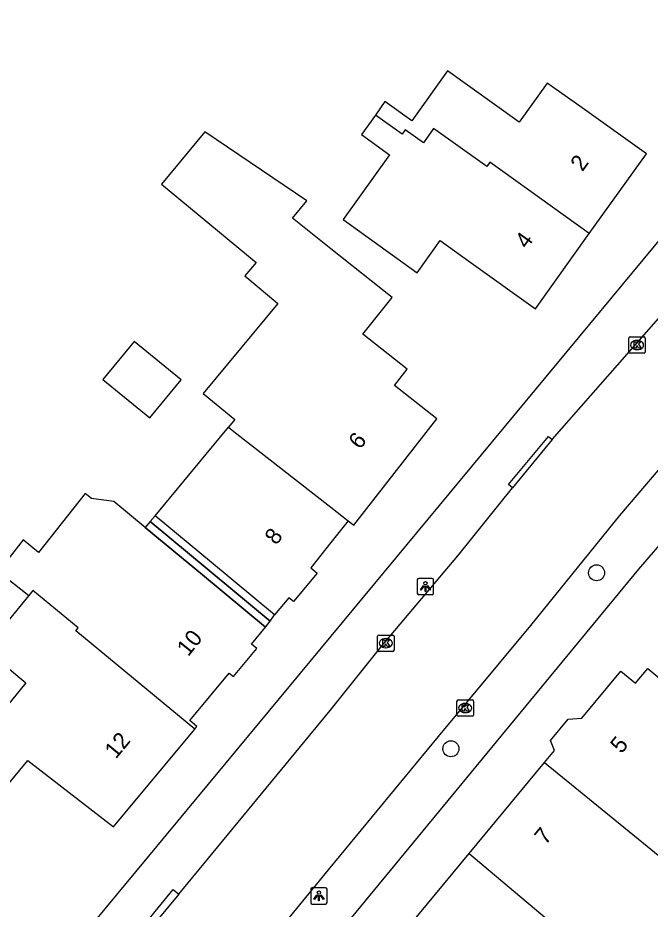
# Model space of a CAD drawing. Extents: x 161772 to 163123, y 383092 to 383917.
# Drawn here: x 162480.9 to 162519.5, y 383557.9 to 383612.4 of the extents above; entities that cross this region are included whole.
import ezdxf

# ---------------------------------------------------------------- set-up
doc = ezdxf.new("R2010")
doc.units = 0
for name, color, linetype in [('IMGEO_Boom', 7, 'Continuous'), ('IMGEO_Kolk', 7, 'Continuous'), ('IMGEO_Lichtpunt', 7, 'Continuous'), ('IMGEO_Pand', 7, 'Continuous'), ('IMGEO_Pand_nummerreeks', 7, 'Continuous'), ('IMGEO_Pand_overbouw', 7, 'Continuous'), ('IMGEO_Rijbaan_lokaal_open', 7, 'Continuous'), ('IMGEO_Voetpad_open', 7, 'Continuous')]:
    doc.layers.add(name, color=color, linetype=linetype)

msp = doc.modelspace()

# ---------------------------------------------------------------- linework, layer by layer
at = {"layer": 'IMGEO_Boom'}
for centre in [(162516.227, 383578.471), (162507.334, 383567.722)]:
    msp.add_circle(centre, 0.489, dxfattribs=at)
at = {"layer": 'IMGEO_Kolk'}
for p, q in [((162518.198, 383591.959), (162518.198, 383592.811)), ((162518.273, 383592.885), (162519.125, 383592.885)), ((162518.686, 383592.665), (162518.711, 383592.665)), ((162519.199, 383592.811), (162519.199, 383591.959)), ((162518.709, 383592.105), (162518.684, 383592.105)), ((162519.125, 383591.885), (162518.273, 383591.885)), ((162502.933, 383574.669), (162503.785, 383574.669)), ((162502.858, 383573.743), (162502.858, 383574.595)), ((162503.346, 383574.449), (162503.371, 383574.449)), ((162503.859, 383574.595), (162503.859, 383573.743)), ((162503.785, 383573.669), (162502.933, 383573.669)), ((162503.369, 383573.889), (162503.344, 383573.889)), ((162507.704, 383569.785), (162507.704, 383570.637)), ((162507.779, 383570.711), (162508.631, 383570.711)), ((162508.192, 383570.491), (162508.217, 383570.491)), ((162508.705, 383570.637), (162508.705, 383569.785)), ((162508.215, 383569.931), (162508.19, 383569.931)), ((162508.631, 383569.711), (162507.779, 383569.711))]:
    msp.add_line(p, q, dxfattribs=at)
for points in [[(162518.198, 383591.959), (162518.198, 383592.811)], [(162518.273, 383592.885), (162519.125, 383592.885)], [(162519.199, 383592.811), (162519.199, 383591.959)], [(162518.519, 383592.585), (162518.642, 383592.585), (162518.642, 383592.434), (162518.772, 383592.585), (162518.936, 383592.585), (162518.79, 383592.434), (162518.943, 383592.185), (162518.791, 383592.185), (162518.706, 383592.349), (162518.642, 383592.282), (162518.642, 383592.185), (162518.519, 383592.185), (162518.519, 383592.585)], [(162519.125, 383591.885), (162518.273, 383591.885)], [(162502.933, 383574.669), (162503.785, 383574.669)], [(162502.858, 383573.743), (162502.858, 383574.595)], [(162503.179, 383574.369), (162503.302, 383574.369), (162503.302, 383574.218), (162503.432, 383574.369), (162503.596, 383574.369), (162503.45, 383574.218), (162503.603, 383573.969), (162503.451, 383573.969), (162503.366, 383574.133), (162503.302, 383574.066), (162503.302, 383573.969), (162503.179, 383573.969), (162503.179, 383574.369)], [(162503.859, 383574.595), (162503.859, 383573.743)], [(162503.785, 383573.669), (162502.933, 383573.669)], [(162507.704, 383569.785), (162507.704, 383570.637)], [(162507.779, 383570.711), (162508.631, 383570.711)], [(162508.025, 383570.411), (162508.148, 383570.411), (162508.148, 383570.26), (162508.278, 383570.411), (162508.442, 383570.411), (162508.296, 383570.26), (162508.449, 383570.011), (162508.297, 383570.011), (162508.212, 383570.175), (162508.148, 383570.108), (162508.148, 383570.011), (162508.025, 383570.011), (162508.025, 383570.411)], [(162508.705, 383570.637), (162508.705, 383569.785)], [(162508.631, 383569.711), (162507.779, 383569.711)]]:
    msp.add_lwpolyline(points, dxfattribs=at)
for centre, start, end in [((162518.275, 383592.809), 91.552, 178.448), ((162518.275, 383592.809), 91.552, 178.448), ((162519.123, 383592.809), 1.552, 88.448), ((162519.123, 383592.809), 1.552, 88.448), ((162518.275, 383591.961), 181.552, 268.448), ((162518.275, 383591.961), 181.552, 268.448), ((162519.123, 383591.961), 271.552, 358.448), ((162519.123, 383591.961), 271.552, 358.448), ((162502.935, 383574.593), 91.552, 178.448), ((162502.935, 383574.593), 91.552, 178.448), ((162503.783, 383574.593), 1.552, 88.448), ((162503.783, 383574.593), 1.552, 88.448), ((162502.935, 383573.745), 181.552, 268.448), ((162502.935, 383573.745), 181.552, 268.448), ((162503.783, 383573.745), 271.552, 358.448), ((162503.783, 383573.745), 271.552, 358.448), ((162507.781, 383570.635), 91.552, 178.448), ((162507.781, 383570.635), 91.552, 178.448), ((162508.629, 383570.635), 1.552, 88.448), ((162508.629, 383570.635), 1.552, 88.448), ((162507.781, 383569.787), 181.552, 268.448), ((162507.781, 383569.787), 181.552, 268.448), ((162508.629, 383569.787), 271.552, 358.448), ((162508.629, 383569.787), 271.552, 358.448)]:
    msp.add_arc(centre, 0.0765, start, end, dxfattribs=at)
for centre, major_axis, ratio, start_param, end_param in [((162518.685, 383592.385), (-0.387, 0.002), 0.722429, 4.712389, 7.853982), ((162518.71, 383592.385), (-0.39, 0.002), 0.717154, 1.570796, 4.712389), ((162503.345, 383574.169), (-0.387, 0.002), 0.722429, 4.712389, 7.853982), ((162503.37, 383574.169), (-0.39, 0.002), 0.717154, 1.570796, 4.712389), ((162508.191, 383570.211), (-0.387, 0.002), 0.722429, 4.712389, 7.853982), ((162508.216, 383570.211), (-0.39, 0.002), 0.717154, 1.570796, 4.712389)]:
    msp.add_ellipse(centre, major_axis=major_axis, ratio=ratio, start_param=start_param, end_param=end_param, dxfattribs=at)
at = {"layer": 'IMGEO_Lichtpunt'}
for p, q in [((162505.281, 383578.037), (162505.281, 383577.23)), ((162505.281, 383578.037), (162505.281, 383577.23)), ((162506.183, 383578.132), (162505.375, 383578.132)), ((162506.183, 383578.132), (162505.375, 383578.132)), ((162506.277, 383577.23), (162506.277, 383578.037)), ((162506.277, 383577.23), (162506.277, 383578.037)), ((162505.375, 383577.136), (162506.183, 383577.136)), ((162505.375, 383577.136), (162506.183, 383577.136)), ((162498.773, 383559.137), (162498.773, 383558.33)), ((162498.773, 383559.137), (162498.773, 383558.33)), ((162499.675, 383559.232), (162498.867, 383559.232)), ((162499.675, 383559.232), (162498.867, 383559.232)), ((162499.769, 383558.33), (162499.769, 383559.137)), ((162499.769, 383558.33), (162499.769, 383559.137)), ((162498.867, 383558.236), (162499.675, 383558.236)), ((162498.867, 383558.236), (162499.675, 383558.236))]:
    msp.add_line(p, q, dxfattribs=at)
for points in [[(162505.655, 383577.701), (162505.694, 383577.673), (162505.506, 383577.411), (162505.468, 383577.438), (162505.655, 383577.701)], [(162505.757, 383577.653), (162505.804, 383577.653), (162505.804, 383577.331), (162505.757, 383577.331), (162505.757, 383577.653)], [(162505.867, 383577.673), (162505.905, 383577.7), (162506.092, 383577.438), (162506.053, 383577.41), (162505.867, 383577.673)], [(162499.147, 383558.801), (162499.186, 383558.773), (162498.998, 383558.511), (162498.96, 383558.538), (162499.147, 383558.801)], [(162499.249, 383558.753), (162499.296, 383558.753), (162499.296, 383558.431), (162499.249, 383558.431), (162499.249, 383558.753)], [(162499.359, 383558.773), (162499.397, 383558.8), (162499.584, 383558.538), (162499.545, 383558.51), (162499.359, 383558.773)]]:
    msp.add_lwpolyline(points, dxfattribs=at)
for centre in [(162505.78, 383577.835), (162499.272, 383558.935)]:
    msp.add_circle(centre, 0.0994, dxfattribs=at)
for centre, start, end in [((162505.375, 383578.037), 90, 180), ((162505.375, 383578.037), 90, 180), ((162506.183, 383578.037), 0, 90), ((162506.183, 383578.037), 0, 90), ((162505.375, 383577.23), 180, 270), ((162505.375, 383577.23), 180, 270), ((162506.183, 383577.23), 270, 0), ((162506.183, 383577.23), 270, 360), ((162498.867, 383559.137), 90, 180), ((162498.867, 383559.137), 90, 180), ((162499.675, 383559.137), 0, 90), ((162499.675, 383559.137), 0, 90), ((162498.867, 383558.33), 180, 270), ((162498.867, 383558.33), 180, 270), ((162499.675, 383558.33), 270, 0), ((162499.675, 383558.33), 270, 360)]:
    msp.add_arc(centre, 0.0946, start, end, dxfattribs=at)
at = {"layer": 'IMGEO_Pand'}
for points in [[(162515.786, 383599.195), (162519.268, 383604.056), (162515.204, 383606.968), (162513.219, 383608.39), (162511.507, 383606.005), (162507.133, 383609.142), (162504.939, 383606.083), (162503.306, 383607.254), (162502.72, 383606.437)], [(162502.72, 383606.437), (162501.864, 383605.243), (162503.586, 383604.008), (162500.747, 383600.048), (162505.271, 383596.805), (162506.677, 383598.767), (162508.431, 383597.511), (162512.495, 383594.6), (162515.786, 383599.195)], [(162515.786, 383599.195), (162509.705, 383603.55), (162509.517, 383603.287), (162506.277, 383605.609), (162505.651, 383604.734), (162504.544, 383605.528), (162504.356, 383605.265), (162502.72, 383606.437)], [(162501.06, 383581.651), (162501.403, 383581.38), (162506.472, 383587.872), (162503.885, 383589.916), (162504.664, 383590.902), (162501.958, 383593.04), (162503.741, 383595.297), (162500, 383598.256), (162499.797, 383598.417), (162497.67, 383600.132), (162498.544, 383601.187), (162492.309, 383605.412), (162489.661, 383602.217), (162495.432, 383597.433), (162494.746, 383596.605), (162496.763, 383594.932), (162492.201, 383589.429), (162494.132, 383587.828), (162493.744, 383587.36)], [(162490.859, 383590.263), (162487.992, 383592.607), (162486.087, 383590.277), (162488.955, 383587.933), (162490.859, 383590.263)], [(162501.06, 383581.651), (162500, 383580.313), (162498.774, 383578.766), (162499.16, 383578.446), (162497.723, 383576.713), (162497.439, 383576.949), (162496.57, 383575.901), (162492.72, 383579.092), (162489.265, 383581.957), (162493.744, 383587.36)], [(162493.744, 383587.36), (162494.073, 383587.101), (162500, 383582.475), (162501.06, 383581.651)], [(162491.689, 383568.92), (162491.827, 383569.086), (162491.399, 383569.44), (162493.8, 383572.337), (162494.053, 383572.128), (162495.473, 383573.841), (162495.15, 383574.109), (162496.014, 383575.152), (162492.165, 383578.343), (162488.671, 383581.24), (162486.746, 383582.836), (162485.376, 383583.002), (162484.991, 383583.321), (162482.14, 383579.711), (162481.216, 383580.476), (162479.686, 383578.547), (162481.566, 383577.087)], [(162491.689, 383568.92), (162484.436, 383574.932), (162484.569, 383575.1), (162481.806, 383577.39), (162481.566, 383577.087)], [(162481.566, 383577.087), (162478.866, 383573.829), (162481.383, 383571.745), (162479.42, 383569.376), (162477.097, 383571.301), (162476.648, 383571.673), (162473.721, 383568.14), (162476.216, 383565.042), (162477.407, 383566.479), (162479.628, 383564.76), (162481.496, 383567.012), (162486.735, 383562.944), (162491.689, 383568.92)], [(162513.053, 383566.891), (162513.652, 383567.614), (162513.423, 383568.23), (162514.493, 383569.521), (162515.331, 383569.6), (162517.71, 383572.472), (162518.611, 383571.727), (162519.349, 383572.618), (162523.2, 383569.429), (162526.612, 383566.602), (162526.193, 383566.096), (162527.417, 383565.082), (162525.341, 383562.575), (162526.799, 383561.367), (162523.978, 383557.962)], [(162508.448, 383561.33), (162513.053, 383566.891)], [(162513.053, 383566.891), (162522.513, 383559.16)], [(162503.842, 383555.768), (162508.448, 383561.33)], [(162508.448, 383561.33), (162519.266, 383552.231)]]:
    msp.add_lwpolyline(points, dxfattribs=at)
at = {"layer": 'IMGEO_Pand_overbouw'}
for points in [[(162489.265, 383581.957), (162488.968, 383581.599), (162496.292, 383575.527), (162496.57, 383575.901), (162492.72, 383579.092)], [(162488.671, 383581.24), (162492.165, 383578.343), (162496.014, 383575.152), (162496.292, 383575.527), (162488.968, 383581.599)]]:
    msp.add_lwpolyline(points, close=True, dxfattribs=at)
at = {"layer": 'IMGEO_Rijbaan_lokaal_open'}
for points in [[(162513.52, 383586.607), (162520.458, 383594.506), (162527.435, 383602.384), (162532.418, 383607.776), (162537.203, 383612.786), (162540.103, 383615.776)], [(162492.315, 383551.109), (162499.866, 383560.331), (162506.576, 383568.47), (162512.205, 383575.261), (162517.639, 383581.965), (162521.297, 383586.253), (162525.402, 383590.777)], [(162513.52, 383586.607), (162511.095, 383583.664)], [(162490.713, 383558.838), (162499.96, 383570.06), (162503.132, 383574.038), (162507.749, 383579.508), (162511.095, 383583.664)], [(162490.713, 383558.838), (162488.243, 383555.841)]]:
    msp.add_lwpolyline(points, dxfattribs=at)
at = {"layer": 'IMGEO_Voetpad_open'}
for points in [[(162548.918, 383628.126), (162543.804, 383623.317), (162526.947, 383607.122), (162500, 383574.599), (162483.744, 383554.98), (162462.704, 383536.779), (162467.807, 383530.859), (162432.045, 383500), (162426.613, 383495.312)], [(162539.703, 383602.034), (162533.89, 383595.873), (162525.907, 383586.964), (162518.786, 383578.702), (162510.666, 383568.842), (162501.518, 383557.733), (162500, 383555.89), (162492.693, 383547.017), (162497.729, 383541.518), (162484.308, 383530.048)], [(162511.095, 383583.664), (162510.859, 383583.859), (162513.286, 383586.801), (162513.52, 383586.607)], [(162488.243, 383555.841), (162487.915, 383556.108), (162490.371, 383559.116), (162490.713, 383558.838)]]:
    msp.add_lwpolyline(points, dxfattribs=at)

# ---------------------------------------------------------------- texts
at = {"layer": 'IMGEO_Pand_nummerreeks'}
for s, rotation, p in [('2', 54.3873, (162515.364, 383602.934)), ('4', 54.3873, (162511.98, 383598.208)), ('6', 52.0188, (162501.782, 383585.961)), ('8', 52.0148, (162496.661, 383580.114)), ('10', 51.0636, (162491.287, 383573.311)), ('12', 50.3397, (162486.87, 383567.056)), ('5', 50.3057, (162517.744, 383567.377)), ('7', 50.3057, (162513.115, 383561.8))]:
    msp.add_text(s, height=1, rotation=rotation, dxfattribs=at).set_placement(p)

doc.saveas('drawing.dxf')
